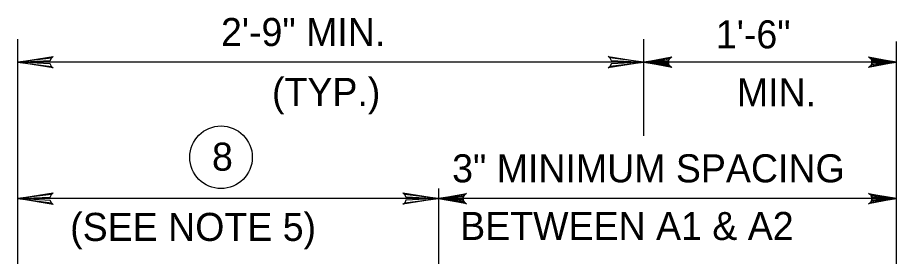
# Model space of a CAD drawing. Extents: x 639331 to 643089, y 299088 to 300975.
# Drawn here: x 640718.5 to 640812.5, y 299871 to 299896.6 of the extents above; entities that cross this region are included whole.
import ezdxf

# ---------------------------------------------------------------- set-up
doc = ezdxf.new("R2010")
doc.units = 0
doc.layers.add('1', color=7, linetype='Continuous')

msp = doc.modelspace()

# ---------------------------------------------------------------- linework, layer by layer
at = {"layer": '1'}
for p, q in [((640785.49, 299891.781), (640718.49, 299891.781)), ((640812.499, 299891.781), (640785.49, 299891.781)), ((640763.526, 299878.283), (640763.526, 299864.975)), ((640763.526, 299877.186), (640718.49, 299877.186)), ((640812.499, 299877.186), (640763.526, 299877.186))]:
    msp.add_line(p, q, dxfattribs=at)
for points in [[(640718.49, 299894.245), (640718.49, 299864.975)], [(640785.49, 299883.894), (640785.49, 299894.245)], [(640812.499, 299862.24), (640812.499, 299893.999)], [(640722.122, 299891.325), (640721.987, 299891.588), (640718.49, 299891.781), (640722.122, 299891.325), (640722.308, 299891.165), (640718.49, 299891.781), (640721.984, 299891.953), (640722.112, 299892.214), (640718.49, 299891.781), (640722.308, 299892.387), (640722.112, 299892.214)], [(640781.857, 299892.237), (640781.992, 299891.974), (640785.49, 299891.781), (640781.857, 299892.237), (640781.671, 299892.396), (640785.49, 299891.781), (640781.995, 299891.608), (640781.868, 299891.348), (640785.49, 299891.781), (640781.671, 299891.174), (640781.868, 299891.348)], [(640785.49, 299891.781), (640788.473, 299892.34), (640788.358, 299892.26), (640788.243, 299892.181), (640788.184, 299892.081), (640788.124, 299891.981), (640788.107, 299891.881), (640788.09, 299891.781), (640788.107, 299891.681), (640788.124, 299891.581), (640788.184, 299891.481), (640788.243, 299891.381), (640788.358, 299891.301), (640788.473, 299891.221), (640785.49, 299891.781), (640788.358, 299891.301), (640788.243, 299891.381), (640785.49, 299891.781), (640788.184, 299891.481), (640788.124, 299891.581), (640785.49, 299891.781), (640788.107, 299891.681), (640788.09, 299891.781), (640785.49, 299891.781), (640788.107, 299891.881), (640788.124, 299891.981), (640785.49, 299891.781), (640788.184, 299892.081), (640788.243, 299892.181), (640785.49, 299891.781), (640788.358, 299892.26)], [(640812.499, 299891.781), (640809.516, 299891.221), (640809.631, 299891.301), (640809.746, 299891.381), (640809.805, 299891.481), (640809.864, 299891.581), (640809.882, 299891.681), (640809.899, 299891.781), (640809.882, 299891.881), (640809.864, 299891.981), (640809.805, 299892.081), (640809.746, 299892.181), (640809.631, 299892.26), (640809.516, 299892.34), (640812.499, 299891.781), (640809.631, 299892.26), (640809.746, 299892.181), (640812.499, 299891.781), (640809.805, 299892.081), (640809.864, 299891.981), (640812.499, 299891.781), (640809.882, 299891.881), (640809.899, 299891.781), (640812.499, 299891.781), (640809.882, 299891.681), (640809.864, 299891.581), (640812.499, 299891.781), (640809.805, 299891.481), (640809.746, 299891.381), (640812.499, 299891.781), (640809.631, 299891.301)], [(640722.122, 299876.73), (640721.987, 299876.993), (640718.49, 299877.186), (640722.122, 299876.73), (640722.308, 299876.571), (640718.49, 299877.186), (640721.984, 299877.359), (640722.112, 299877.619), (640718.49, 299877.186), (640722.308, 299877.793), (640722.112, 299877.619)], [(640759.893, 299877.642), (640760.029, 299877.379), (640763.526, 299877.186), (640759.893, 299877.642), (640759.707, 299877.801), (640763.526, 299877.186), (640760.032, 299877.013), (640759.904, 299876.753), (640763.526, 299877.186), (640759.707, 299876.579), (640759.904, 299876.753)], [(640763.526, 299877.186), (640766.509, 299877.745), (640766.394, 299877.666), (640766.279, 299877.586), (640766.22, 299877.486), (640766.161, 299877.386), (640766.143, 299877.286), (640766.126, 299877.186), (640766.143, 299877.086), (640766.161, 299876.986), (640766.22, 299876.886), (640766.279, 299876.786), (640766.394, 299876.706), (640766.509, 299876.627), (640763.526, 299877.186), (640766.394, 299876.706), (640766.279, 299876.786), (640763.526, 299877.186), (640766.22, 299876.886), (640766.161, 299876.986), (640763.526, 299877.186), (640766.143, 299877.086), (640766.126, 299877.186), (640763.526, 299877.186), (640766.143, 299877.286), (640766.161, 299877.386), (640763.526, 299877.186), (640766.22, 299877.486), (640766.279, 299877.586), (640763.526, 299877.186), (640766.394, 299877.666)], [(640812.499, 299877.186), (640809.516, 299876.627), (640809.631, 299876.706), (640809.746, 299876.786), (640809.805, 299876.886), (640809.864, 299876.986), (640809.882, 299877.086), (640809.899, 299877.186), (640809.882, 299877.286), (640809.864, 299877.386), (640809.805, 299877.486), (640809.746, 299877.586), (640809.631, 299877.666), (640809.516, 299877.745), (640812.499, 299877.186), (640809.631, 299877.666), (640809.746, 299877.586), (640812.499, 299877.186), (640809.805, 299877.486), (640809.864, 299877.386), (640812.499, 299877.186), (640809.882, 299877.286), (640809.899, 299877.186), (640812.499, 299877.186), (640809.882, 299877.086), (640809.864, 299876.986), (640812.499, 299877.186), (640809.805, 299876.886), (640809.746, 299876.786), (640812.499, 299877.186), (640809.631, 299876.706)]]:
    msp.add_lwpolyline(points, dxfattribs=at)
msp.add_circle((640740.252, 299881.612), 3.348, dxfattribs=at)

# ---------------------------------------------------------------- texts
for s, p in [('2\'-9" MIN.', (640740.253, 299893.506)), ('1\'-6"', (640793.186, 299893.259)), ('(TYP.)', (640745.705, 299887.098)), ('MIN.', (640795.437, 299887.055)), ('8', (640739.286, 299880.176)), ('3" MINIMUM SPACING', (640764.975, 299878.928)), ('(SEE NOTE 5)', (640724.115, 299872.664)), ('BETWEEN A1 & A2', (640765.835, 299872.766))]:
    msp.add_text(s, height=3, dxfattribs=at).set_placement(p)

doc.saveas('drawing.dxf')
